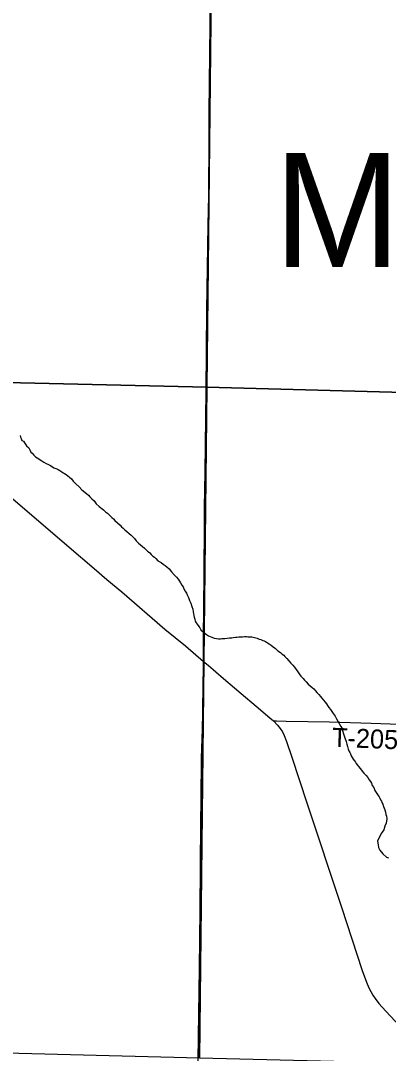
# Model space of a CAD drawing. Extents: x 1587405 to 1714697, y 1028970 to 1155083.
# Drawn here: x 1660015 to 1662922, y 1097544 to 1105700 of the extents above; entities that cross this region are included whole.
import ezdxf

# ---------------------------------------------------------------- set-up
doc = ezdxf.new("R2010")
doc.units = 0
for name, color, linetype in [('GM_X_County_Road', 7, 'Continuous'), ('GM_X_Minor_River', 7, 'Continuous'), ('GM_X_Section', 7, 'Continuous'), ('GM_X_State_Route', 7, 'Continuous'), ('GM_X_Township_Road', 7, 'Continuous'), ('GM_X_Township_Road_Text', 7, 'Continuous'), ('GM_X_Township_Text', 7, 'Continuous')]:
    doc.layers.add(name, color=color, linetype=linetype)

msp = doc.modelspace()

# ---------------------------------------------------------------- linework, layer by layer
at = {"layer": 'GM_X_County_Road'}
for points in [[(1661460.5, 1100640), (1661460.3, 1100855.4), (1661462, 1101035.9), (1661468.9, 1101691.9), (1661469.1, 1101855.9), (1661474.7, 1102134.7), (1661480.4, 1102774.3), (1661487.8, 1103414), (1661497.8, 1104086.5), (1661501.3, 1104316.1), (1661503.8, 1104775.3), (1661504.1, 1104972.2), (1661517.3, 1106136.7)], [(1661416, 1097297.2), (1661420.5, 1097674.6), (1661429.8, 1098216.3), (1661433.9, 1098675.9), (1661438.5, 1099365.5), (1661440.6, 1099546), (1661445.4, 1099874.3), (1661451.8, 1100104.1), (1661454.2, 1100235.3), (1661456.9, 1100465.2), (1661459.3, 1100579.7), (1661460.5, 1100640)]]:
    msp.add_lwpolyline(points, dxfattribs=at)
at = {"layer": 'GM_X_Minor_River'}
for points in [[(1660011.1, 1102423.4), (1660015, 1102411.3), (1660018.8, 1102399.2), (1660024.7, 1102385), (1660036.7, 1102378.8), (1660044.6, 1102366.7), (1660062.4, 1102342.4), (1660080.4, 1102326.1), (1660086.2, 1102309.9), (1660096, 1102291.7), (1660106, 1102283.5), (1660117.9, 1102267.3), (1660131.8, 1102255.1), (1660145.8, 1102246.8), (1660157.8, 1102238.6), (1660169.8, 1102232.5), (1660181.8, 1102224.3), (1660197.8, 1102214), (1660217.8, 1102203.7), (1660235.8, 1102195.4), (1660251.8, 1102187.2), (1660277.8, 1102168.8), (1660299.8, 1102160.4), (1660311.8, 1102154.3), (1660323.8, 1102146.1), (1660339.8, 1102135.8), (1660351.8, 1102129.6), (1660361.8, 1102123.5), (1660373.8, 1102115.3), (1660387.8, 1102105.1), (1660401.7, 1102094.8), (1660415.6, 1102080.6), (1660429.5, 1102062.3), (1660451.4, 1102041.9), (1660477.3, 1102017.5), (1660499.2, 1101995.1), (1660521.1, 1101976.7), (1660539, 1101962.4), (1660551, 1101952.2), (1660562.9, 1101938), (1660578.8, 1101923.7), (1660594.7, 1101907.5), (1660612.6, 1101885.1)], [(1660612.6, 1101885.1), (1660636.5, 1101862.7), (1660670.4, 1101836.2), (1660686.3, 1101821.9), (1660700.3, 1101809.6), (1660714.2, 1101797.4), (1660724.1, 1101787.2), (1660736.1, 1101777), (1660748, 1101764.8), (1660760, 1101752.6), (1660801.8, 1101715.9), (1660811.7, 1101701.7), (1660825.7, 1101691.5), (1660837.6, 1101679.3), (1660855.5, 1101665), (1660873.5, 1101650.7), (1660887.4, 1101636.4), (1660901.4, 1101624.2), (1660915.3, 1101609.9), (1660929.1, 1101591.7), (1660947, 1101573.4), (1660963, 1101559.1), (1660976.9, 1101546.9), (1660992.9, 1101532.6), (1661006.8, 1101520.3), (1661016.8, 1101510.2), (1661026.7, 1101504), (1661036.7, 1101495.8), (1661046.6, 1101483.7), (1661060.5, 1101469.4), (1661072.6, 1101463.2), (1661082.5, 1101453.1), (1661098.4, 1101434.8), (1661116.4, 1101426.5), (1661126.4, 1101420.3), (1661142.4, 1101408.1), (1661156.3, 1101397.9), (1661170.3, 1101385.6), (1661188.2, 1101369.3), (1661206, 1101347), (1661227.9, 1101322.6), (1661247.8, 1101304.2), (1661259.7, 1101290), (1661269.6, 1101273.8), (1661279.5, 1101259.6), (1661289.3, 1101241.4), (1661299.2, 1101227.2), (1661305.1, 1101213.1), (1661314.9, 1101194.9), (1661324.8, 1101178.7), (1661330.6, 1101164.5), (1661340.5, 1101144.3), (1661350.2, 1101120.1), (1661360, 1101099.9), (1661367.8, 1101073.6), (1661375.5, 1101051.4), (1661379.3, 1101031.3), (1661386.8, 1100989), (1661390.7, 1100972.9), (1661394.5, 1100956.8), (1661402.4, 1100944.6), (1661410.3, 1100932.4), (1661422.2, 1100914.2), (1661430.1, 1100904.1), (1661439.9, 1100887.9), (1661459.9, 1100869.5), (1661473.8, 1100859.3), (1661483.8, 1100853.1), (1661499.8, 1100840.9), (1661511.8, 1100836.7), (1661525.8, 1100830.5), (1661543.9, 1100824.2), (1661564, 1100819.9), (1661580.1, 1100817.7), (1661594.2, 1100817.5), (1661604.2, 1100819.4), (1661616.3, 1100819.3), (1661628.4, 1100821.1), (1661646.6, 1100822.9), (1661666.8, 1100826.6), (1661684.9, 1100826.4), (1661695, 1100828.3), (1661713.1, 1100830.1), (1661723.2, 1100831.9), (1661739.4, 1100833.7), (1661755.5, 1100833.5), (1661767.6, 1100833.3), (1661783.7, 1100835.1), (1661799.8, 1100834.9), (1661811.9, 1100834.8), (1661826, 1100832.6), (1661842.1, 1100832.4), (1661854.1, 1100830.2), (1661884.3, 1100821.8), (1661900.3, 1100815.5), (1661914.3, 1100811.3), (1661928.3, 1100805.1), (1661940.4, 1100800.9), (1661950.4, 1100796.8), (1661966.4, 1100786.6), (1661978.4, 1100778.3)], [(1661978.4, 1100778.3), (1661994.3, 1100768.1), (1662010.3, 1100755.8), (1662028.3, 1100741.5), (1662048.2, 1100723.2), (1662068.2, 1100710.9), (1662082.1, 1100696.6), (1662094.1, 1100688.4), (1662104, 1100678.3), (1662117.9, 1100662), (1662135.8, 1100643.7), (1662151.7, 1100625.4), (1662165.6, 1100609.1), (1662179.5, 1100592.9), (1662193.3, 1100574.6), (1662205.2, 1100556.4), (1662217.1, 1100540.2), (1662230.9, 1100521.9), (1662246.8, 1100503.6), (1662258.8, 1100491.4), (1662270.7, 1100477.2), (1662286.6, 1100460.9), (1662304.5, 1100446.6), (1662320.5, 1100434.3), (1662332.4, 1100422.1), (1662344.3, 1100407.9), (1662356.2, 1100393.7), (1662372.1, 1100377.4), (1662384, 1100363.2), (1662395.9, 1100349), (1662407.8, 1100332.8), (1662421.7, 1100316.5), (1662431.6, 1100304.3), (1662439.5, 1100292.2), (1662451.4, 1100275.9), (1662463.3, 1100259.7), (1662475.2, 1100243.5), (1662485, 1100227.3), (1662500.9, 1100207), (1662510.7, 1100186.8), (1662522.6, 1100168.5), (1662546.2, 1100126), (1662554.1, 1100113.9), (1662559.9, 1100093.7), (1662567.6, 1100067.5), (1662577.3, 1100035.2), (1662587, 1100007), (1662592.8, 1099984.8), (1662598.6, 1099966.6), (1662604.4, 1099946.5), (1662610.2, 1099932.3), (1662616.1, 1099920.2), (1662622, 1099910.1), (1662627.9, 1099893.9), (1662635.8, 1099879.8), (1662643.7, 1099867.6), (1662653.6, 1099855.4), (1662661.5, 1099843.3), (1662667.4, 1099833.1), (1662677.3, 1099820.9), (1662685.2, 1099810.8), (1662701.1, 1099790.5), (1662715, 1099772.2), (1662728.9, 1099756), (1662744.8, 1099737.7), (1662758.6, 1099721.4), (1662770.5, 1099705.2), (1662780.4, 1099691), (1662788.3, 1099678.9), (1662794.1, 1099660.7), (1662806, 1099642.5), (1662815.8, 1099620.2), (1662829.6, 1099595.9), (1662841.5, 1099579.7), (1662849.4, 1099569.6), (1662853.3, 1099559.5), (1662859.2, 1099547.3), (1662867.1, 1099535.2), (1662871, 1099525.1), (1662876.8, 1099511), (1662882.7, 1099492.8), (1662892.4, 1099468.6), (1662898.2, 1099448.4), (1662902, 1099430.3), (1662905.9, 1099416.1), (1662909.6, 1099396), (1662903.2, 1099361.9), (1662894.8, 1099337.9), (1662886.4, 1099309.9), (1662872, 1099290), (1662863.9, 1099280.1), (1662851.4, 1099252.1), (1662841.1, 1099232.2), (1662836.9, 1099220.2), (1662840.6, 1099192), (1662844.3, 1099169.8), (1662854.2, 1099149.6), (1662878, 1099119.2), (1662907.9, 1099094.7), (1662923.9, 1099088.4)]]:
    msp.add_lwpolyline(points, dxfattribs=at)
at = {"layer": 'GM_X_Section'}
for points in [[(1656163.1, 1108222.1), (1661543.6, 1108095.1), (1661485.6, 1102806.5), (1656161.5, 1102928.9)], [(1661543.6, 1108095.1), (1666899, 1107940.3), (1666847.1, 1102659.7), (1661485.6, 1102806.5)], [(1656161.5, 1102928.9), (1661485.6, 1102806.5), (1661429.4, 1097506), (1656123.9, 1097642.2)], [(1661485.6, 1102806.5), (1666847.1, 1102659.7), (1666741, 1097373.7), (1661429.4, 1097506)]]:
    msp.add_lwpolyline(points, close=True, dxfattribs=at)
at = {"layer": 'GM_X_State_Route'}
for points in [[(1658983.7, 1102753.2), (1659038.6, 1102702.8), (1659163.6, 1102596.6), (1659287.2, 1102489), (1659513, 1102298.9), (1659711.8, 1102127.8), (1660397.4, 1101542.2), (1660596.9, 1101371.9), (1660696.5, 1101286.7), (1660815.6, 1101189.8), (1661153.8, 1100895.2), (1661317.6, 1100761.9), (1661460.5, 1100640), (1661496.7, 1100609.1)], [(1661496.7, 1100609.1), (1661618.7, 1100504.9), (1661706.4, 1100430.6), (1661758.7, 1100385.2), (1661875.3, 1100285.8), (1661985.7, 1100194.6), (1662012.3, 1100170.4), (1662044.9, 1100136.8), (1662065.6, 1100110.8), (1662083.7, 1100082.8), (1662098.6, 1100053.1), (1662116.8, 1100006.9), (1662158.9, 1099882.3), (1662276.4, 1099523.4), (1662550.1, 1098697.4), (1662715, 1098198.6), (1662748.3, 1098106.1), (1662767.1, 1098060.9), (1662781.7, 1098031.8), (1662798.1, 1098003.8), (1662816.3, 1097976.9), (1662846.4, 1097938.5), (1662901.1, 1097877.5), (1663047, 1097721.8)]]:
    msp.add_lwpolyline(points, dxfattribs=at)
at = {"layer": 'GM_X_Township_Road'}
msp.add_lwpolyline([(1662012.3, 1100170.4), (1662037.9, 1100169.3), (1662112.9, 1100166.3), (1662457.5, 1100161.2), (1662785.5, 1100151.6), (1663162.7, 1100137.4)], dxfattribs=at)

# ---------------------------------------------------------------- texts
at = {"layer": 'GM_X_Township_Road_Text'}
msp.add_text('T-205', height=150, rotation=357.75804, dxfattribs=at).set_placement((1662472.9, 1099965.9))
at = {"layer": 'GM_X_Township_Text'}
msp.add_text('MARION', height=900, rotation=0.00001, dxfattribs=at).set_placement((1662016.2, 1103755.2))

doc.saveas('drawing.dxf')
